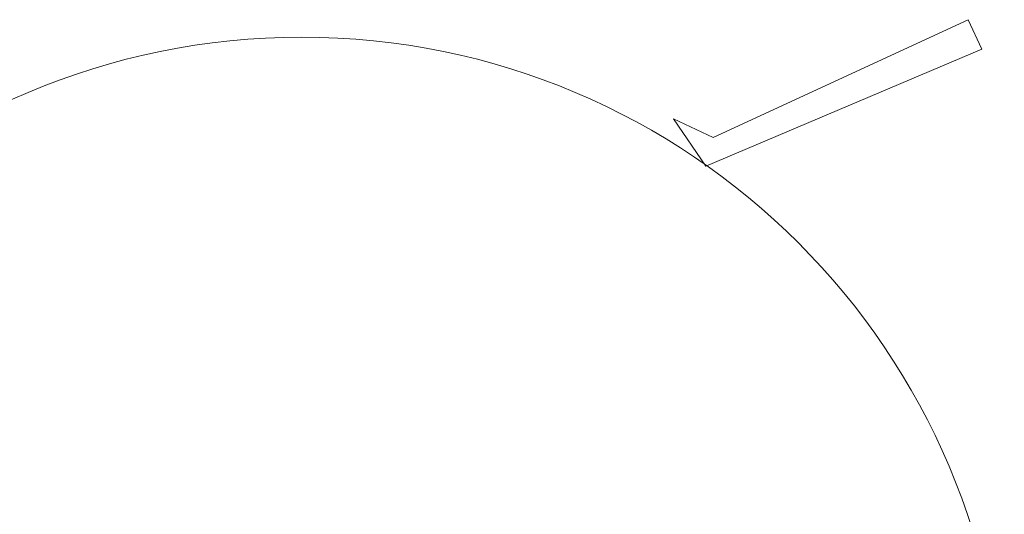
# Model space of a CAD drawing. Header units: millimetres. Extents: x -20950785 to 389010297, y -11535949 to 14056629.
# Tile 495 of 654: x 16021394 to 16508376, y -244366 to 256. Entities that reach past the tile are written whole.
import ezdxf

# ---------------------------------------------------------------- set-up
doc = ezdxf.new("R2010")
doc.units = ezdxf.units.MM
doc.header["$LTSCALE"] = 60
doc.header["$MEASUREMENT"] = 0

msp = doc.modelspace()

# ---------------------------------------------------------------- linework, layer by layer
at = {"color": 7, "linetype": 'Continuous', "lineweight": 9, "ltscale": 2}
for p, q in [((16490527.5, 255.5), (16364325.97, -58062.03)), ((16497288, -14374.5), (16490527.5, 255.5)), ((16360725, -72122.5), (16497288, -14374.5)), ((16344738.5, -48795.5), (16360725, -72122.5)), ((16364325.97, -58062.03), (16344738.5, -48795.5))]:
    msp.add_line(p, q, dxfattribs=at)
msp.add_circle((16160900.55, -355869.55), 347474.95, dxfattribs=at)

doc.saveas('drawing.dxf')
